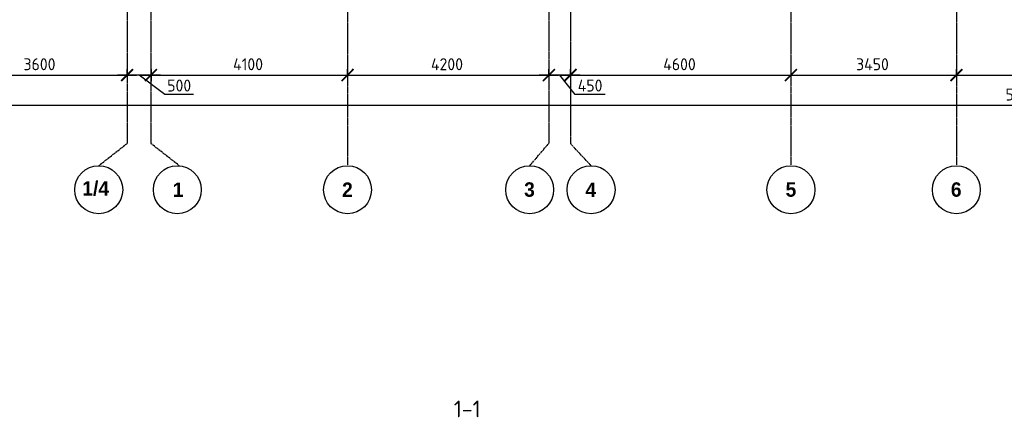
# Model space of a CAD drawing. Header units: millimetres. Extents: x -93479 to 1057970, y -66333 to 172656.
# Tile 376 of 473: x 805800 to 826339, y 13867 to 22158. Entities that reach past the tile are written whole.
import ezdxf

# ---------------------------------------------------------------- set-up
doc = ezdxf.new("R2010")
doc.units = ezdxf.units.MM
doc.linetypes.add('______5', pattern=[1100, 800, -100, 100, -100])
doc.linetypes.add('осевая', pattern=[50.8, 31.75, -6.35, 6.35, -6.35])
for name, color, linetype, lineweight in [('Оси', 40, '______5', 18), ('СПДС_РАЗМЕРЫ', 152, 'Continuous', 25), ('Узлы', 7, 'Continuous', 0)]:
    doc.layers.add(name, color=color, linetype=linetype, lineweight=lineweight)
doc.styles.add('GOST-2.304_Type-B', font='GOST_Common.ttf')
doc.styles.add('MtXpl_Century Gothic', font='GOTHICB.TTF', dxfattribs={"height": 0.2})
doc.dimstyles.new('СПДС', dxfattribs={"dimscale": 100, "dimtxt": 2.5, "dimasz": 2.5, "dimexe": 1.25, "dimexo": 0, "dimtad": 1, "dimdec": 0, "dimtxsty": 'GOST-2.304_Type-B', "dimblk": 'ARCHTICK', "dimcen": 2.5, "dimdle": 2, "dimadec": 0, "dimazin": 2, "dimtfac": 0.75, "dimtdec": 0, "dimtmove": 1, "dimatfit": 3, "dimfxl": 1, "dimtolj": 1, "dimarcsym": 1})

# ---------------------------------------------------------------- blocks, each defined once
blk = doc.blocks.new('_ArchTick')
at = {"color": 0, "linetype": 'ByBlock', "const_width": 0.15}
blk.add_lwpolyline([(-0.5, -0.5), (0.5, 0.5)], dxfattribs=at)
blk = doc.blocks.new('*D2014')
at = {"layer": 'DEFPOINTS', "color": 0, "ltscale": 100, "transparency": 16777216}
for p in [(-5586, -35036), (51514, -35036), (51514, -35036)]:
    blk.add_point(p, dxfattribs=at)
at = {"layer": 'СПДС_РАЗМЕРЫ', "color": 0, "lineweight": -2, "transparency": 16777216}
for p, q in [((-5586, -35036), (-5586, -34911)), ((51514, -35036), (51514, -34911)), ((-5786, -35036), (51714, -35036))]:
    blk.add_line(p, q, dxfattribs=at)
at = {"layer": 'СПДС_РАЗМЕРЫ', "color": 0, "lineweight": -2, "ltscale": 100, "transparency": 16777216, "xscale": 250, "yscale": 250, "zscale": 250, "rotation": 180}
blk.add_blockref('_ArchTick', (-5586, -35036), dxfattribs=at)
at = {"layer": 'СПДС_РАЗМЕРЫ', "color": 0, "lineweight": -2, "ltscale": 100, "transparency": 16777216, "xscale": 250, "yscale": 250, "zscale": 250}
blk.add_blockref('_ArchTick', (51514, -35036), dxfattribs=at)
at = {"layer": 'СПДС_РАЗМЕРЫ', "color": 0, "ltscale": 100, "transparency": 16777216, "insert": (22931, -34811), "char_height": 250, "attachment_point": 5, "style": 'GOST-2.304_Type-B'}
blk.add_mtext('\\A1;57100', dxfattribs=at)
blk = doc.blocks.new('*D2025')
at = {"layer": 'DEFPOINTS', "color": 0, "ltscale": 100, "transparency": 16777216}
for p in [(614, -34405), (4214, -34405), (4214, -34405)]:
    blk.add_point(p, dxfattribs=at)
at = {"layer": 'СПДС_РАЗМЕРЫ', "color": 0, "lineweight": -2, "transparency": 16777216}
for p, q in [((614, -34405), (614, -34280)), ((4214, -34405), (4214, -34280)), ((414, -34405), (4414, -34405))]:
    blk.add_line(p, q, dxfattribs=at)
at = {"layer": 'СПДС_РАЗМЕРЫ', "color": 0, "lineweight": -2, "ltscale": 100, "transparency": 16777216, "xscale": 250, "yscale": 250, "zscale": 250, "rotation": 180}
blk.add_blockref('_ArchTick', (614, -34405), dxfattribs=at)
at = {"layer": 'СПДС_РАЗМЕРЫ', "color": 0, "lineweight": -2, "ltscale": 100, "transparency": 16777216, "xscale": 250, "yscale": 250, "zscale": 250}
blk.add_blockref('_ArchTick', (4214, -34405), dxfattribs=at)
at = {"layer": 'СПДС_РАЗМЕРЫ', "color": 0, "ltscale": 100, "transparency": 16777216, "insert": (2388, -34180), "char_height": 250, "attachment_point": 5, "style": 'GOST-2.304_Type-B'}
blk.add_mtext('\\A1;3600', dxfattribs=at)
blk = doc.blocks.new('*D2026')
at = {"layer": 'DEFPOINTS', "color": 0, "ltscale": 100, "transparency": 16777216}
for p in [(4714, -34405), (8814, -34405), (8814, -34405)]:
    blk.add_point(p, dxfattribs=at)
at = {"layer": 'СПДС_РАЗМЕРЫ', "color": 0, "lineweight": -2, "transparency": 16777216}
for p, q in [((4714, -34405), (4714, -34280)), ((8814, -34405), (8814, -34280)), ((4514, -34405), (9014, -34405))]:
    blk.add_line(p, q, dxfattribs=at)
at = {"layer": 'СПДС_РАЗМЕРЫ', "color": 0, "lineweight": -2, "ltscale": 100, "transparency": 16777216, "xscale": 250, "yscale": 250, "zscale": 250, "rotation": 180}
blk.add_blockref('_ArchTick', (4714, -34405), dxfattribs=at)
at = {"layer": 'СПДС_РАЗМЕРЫ', "color": 0, "lineweight": -2, "ltscale": 100, "transparency": 16777216, "xscale": 250, "yscale": 250, "zscale": 250}
blk.add_blockref('_ArchTick', (8814, -34405), dxfattribs=at)
at = {"layer": 'СПДС_РАЗМЕРЫ', "color": 0, "ltscale": 100, "transparency": 16777216, "insert": (6738, -34180), "char_height": 250, "attachment_point": 5, "style": 'GOST-2.304_Type-B'}
blk.add_mtext('\\A1;4100', dxfattribs=at)
blk = doc.blocks.new('*D2027')
at = {"layer": 'DEFPOINTS', "color": 0, "ltscale": 100, "transparency": 16777216}
for p in [(8814, -34405), (13014, -34405), (13014, -34405)]:
    blk.add_point(p, dxfattribs=at)
at = {"layer": 'СПДС_РАЗМЕРЫ', "color": 0, "lineweight": -2, "transparency": 16777216}
for p, q in [((8814, -34405), (8814, -34280)), ((13014, -34405), (13014, -34280)), ((8614, -34405), (13214, -34405))]:
    blk.add_line(p, q, dxfattribs=at)
at = {"layer": 'СПДС_РАЗМЕРЫ', "color": 0, "lineweight": -2, "ltscale": 100, "transparency": 16777216, "xscale": 250, "yscale": 250, "zscale": 250, "rotation": 180}
blk.add_blockref('_ArchTick', (8814, -34405), dxfattribs=at)
at = {"layer": 'СПДС_РАЗМЕРЫ', "color": 0, "lineweight": -2, "ltscale": 100, "transparency": 16777216, "xscale": 250, "yscale": 250, "zscale": 250}
blk.add_blockref('_ArchTick', (13014, -34405), dxfattribs=at)
at = {"layer": 'СПДС_РАЗМЕРЫ', "color": 0, "ltscale": 100, "transparency": 16777216, "insert": (10888, -34180), "char_height": 250, "attachment_point": 5, "style": 'GOST-2.304_Type-B'}
blk.add_mtext('\\A1;4200', dxfattribs=at)
blk = doc.blocks.new('*D2028')
at = {"layer": 'DEFPOINTS', "color": 0, "ltscale": 100, "transparency": 16777216}
for p in [(13464, -34405), (18064, -34405), (18064, -34405)]:
    blk.add_point(p, dxfattribs=at)
at = {"layer": 'СПДС_РАЗМЕРЫ', "color": 0, "lineweight": -2, "transparency": 16777216}
for p, q in [((13464, -34405), (13464, -34280)), ((18064, -34405), (18064, -34280)), ((13264, -34405), (18264, -34405))]:
    blk.add_line(p, q, dxfattribs=at)
at = {"layer": 'СПДС_РАЗМЕРЫ', "color": 0, "lineweight": -2, "ltscale": 100, "transparency": 16777216, "xscale": 250, "yscale": 250, "zscale": 250, "rotation": 180}
blk.add_blockref('_ArchTick', (13464, -34405), dxfattribs=at)
at = {"layer": 'СПДС_РАЗМЕРЫ', "color": 0, "lineweight": -2, "ltscale": 100, "transparency": 16777216, "xscale": 250, "yscale": 250, "zscale": 250}
blk.add_blockref('_ArchTick', (18064, -34405), dxfattribs=at)
at = {"layer": 'СПДС_РАЗМЕРЫ', "color": 0, "ltscale": 100, "transparency": 16777216, "insert": (15738, -34180), "char_height": 250, "attachment_point": 5, "style": 'GOST-2.304_Type-B'}
blk.add_mtext('\\A1;4600', dxfattribs=at)
blk = doc.blocks.new('*D2029')
at = {"layer": 'DEFPOINTS', "color": 0, "ltscale": 100, "transparency": 16777216}
for p in [(18064, -34405), (21514, -34405), (21514, -34405)]:
    blk.add_point(p, dxfattribs=at)
at = {"layer": 'СПДС_РАЗМЕРЫ', "color": 0, "lineweight": -2, "transparency": 16777216}
for p, q in [((18064, -34405), (18064, -34280)), ((21514, -34405), (21514, -34280)), ((17864, -34405), (21714, -34405))]:
    blk.add_line(p, q, dxfattribs=at)
at = {"layer": 'СПДС_РАЗМЕРЫ', "color": 0, "lineweight": -2, "ltscale": 100, "transparency": 16777216, "xscale": 250, "yscale": 250, "zscale": 250, "rotation": 180}
blk.add_blockref('_ArchTick', (18064, -34405), dxfattribs=at)
at = {"layer": 'СПДС_РАЗМЕРЫ', "color": 0, "lineweight": -2, "ltscale": 100, "transparency": 16777216, "xscale": 250, "yscale": 250, "zscale": 250}
blk.add_blockref('_ArchTick', (21514, -34405), dxfattribs=at)
at = {"layer": 'СПДС_РАЗМЕРЫ', "color": 0, "ltscale": 100, "transparency": 16777216, "insert": (19763, -34180), "char_height": 250, "attachment_point": 5, "style": 'GOST-2.304_Type-B'}
blk.add_mtext('\\A1;3450', dxfattribs=at)
blk = doc.blocks.new('*D2030')
at = {"layer": 'DEFPOINTS', "color": 0, "ltscale": 100, "transparency": 16777216}
for p in [(21514, -34405), (24564, -34405), (24564, -34405)]:
    blk.add_point(p, dxfattribs=at)
at = {"layer": 'СПДС_РАЗМЕРЫ', "color": 0, "lineweight": -2, "transparency": 16777216}
for p, q in [((21514, -34405), (21514, -34280)), ((24564, -34405), (24564, -34280)), ((21314, -34405), (24764, -34405))]:
    blk.add_line(p, q, dxfattribs=at)
at = {"layer": 'СПДС_РАЗМЕРЫ', "color": 0, "lineweight": -2, "ltscale": 100, "transparency": 16777216, "xscale": 250, "yscale": 250, "zscale": 250, "rotation": 180}
blk.add_blockref('_ArchTick', (21514, -34405), dxfattribs=at)
at = {"layer": 'СПДС_РАЗМЕРЫ', "color": 0, "lineweight": -2, "ltscale": 100, "transparency": 16777216, "xscale": 250, "yscale": 250, "zscale": 250}
blk.add_blockref('_ArchTick', (24564, -34405), dxfattribs=at)
at = {"layer": 'СПДС_РАЗМЕРЫ', "color": 0, "ltscale": 100, "transparency": 16777216, "insert": (23013, -34180), "char_height": 250, "attachment_point": 5, "style": 'GOST-2.304_Type-B'}
blk.add_mtext('\\A1;3050', dxfattribs=at)
blk = doc.blocks.new('*D2038')
at = {"layer": 'DEFPOINTS', "color": 0, "ltscale": 100, "transparency": 16777216}
for p in [(13014, -34280), (13014, -34405), (13464, -34342)]:
    blk.add_point(p, dxfattribs=at)
at = {"layer": 'СПДС_РАЗМЕРЫ', "color": 0, "lineweight": -2, "transparency": 16777216}
for p, q in [((13014, -34280), (13014, -34530)), ((13664, -34405), (12814, -34405)), ((13561, -34811), (13239, -34405)), ((13464, -34342), (13464, -34530)), ((14186, -34811), (13561, -34811))]:
    blk.add_line(p, q, dxfattribs=at)
at = {"layer": 'СПДС_РАЗМЕРЫ', "color": 0, "lineweight": -2, "ltscale": 100, "transparency": 16777216, "xscale": 250, "yscale": 250, "zscale": 250, "rotation": 180}
blk.add_blockref('_ArchTick', (13014, -34405), dxfattribs=at)
at = {"layer": 'СПДС_РАЗМЕРЫ', "color": 0, "lineweight": -2, "ltscale": 100, "transparency": 16777216, "xscale": 250, "yscale": 250, "zscale": 250}
blk.add_blockref('_ArchTick', (13464, -34405), dxfattribs=at)
at = {"layer": 'СПДС_РАЗМЕРЫ', "color": 0, "ltscale": 100, "transparency": 16777216, "insert": (13873, -34624), "char_height": 250, "attachment_point": 5, "style": 'GOST-2.304_Type-B'}
blk.add_mtext('\\A1;450', dxfattribs=at)
blk = doc.blocks.new('*D2039')
at = {"layer": 'DEFPOINTS', "color": 0, "ltscale": 100, "transparency": 16777216}
for p in [(4214, -34013), (4714, -34280), (4214, -34405)]:
    blk.add_point(p, dxfattribs=at)
at = {"layer": 'СПДС_РАЗМЕРЫ', "color": 0, "lineweight": -2, "transparency": 16777216}
for p, q in [((4214, -34013), (4214, -34530)), ((4714, -34280), (4714, -34530)), ((4914, -34405), (4014, -34405)), ((5002, -34811), (4464, -34405)), ((5603, -34811), (5002, -34811))]:
    blk.add_line(p, q, dxfattribs=at)
at = {"layer": 'СПДС_РАЗМЕРЫ', "color": 0, "lineweight": -2, "ltscale": 100, "transparency": 16777216, "xscale": 250, "yscale": 250, "zscale": 250, "rotation": 180}
blk.add_blockref('_ArchTick', (4214, -34405), dxfattribs=at)
at = {"layer": 'СПДС_РАЗМЕРЫ', "color": 0, "lineweight": -2, "ltscale": 100, "transparency": 16777216, "xscale": 250, "yscale": 250, "zscale": 250}
blk.add_blockref('_ArchTick', (4714, -34405), dxfattribs=at)
at = {"layer": 'СПДС_РАЗМЕРЫ', "color": 0, "ltscale": 100, "transparency": 16777216, "insert": (5302, -34624), "char_height": 250, "attachment_point": 5, "style": 'GOST-2.304_Type-B'}
blk.add_mtext('\\A1;500', dxfattribs=at)
blk = doc.blocks.new('оси')
at = {"color": 7, "linetype": 'ByBlock', "lineweight": -2}
for centre in [(3623, -36796), (5263, -36796), (8813, -36796), (12613, -36796), (13893, -36796), (18063, -36796), (21513, -36796)]:
    blk.add_circle(centre, 500, dxfattribs=at)
at = {"layer": 'Оси', "color": 7, "linetype": 'осевая', "lineweight": 25, "transparency": 33554687}
for p, q in [((8813.5, 151.4), (8813.5, -36280.2)), ((18063.5, 151.4), (18063.5, -36280.2)), ((21513.5, 151.4), (21513.5, -36280.2)), ((4213.5, -358.8), (4213.5, -35832.1)), ((4713.5, -358.8), (4713.5, -35832.1)), ((13013.5, -402.7), (13013.5, -35828.6)), ((13463.5, -390), (13463.5, -35834.5)), ((3623, -36296), (4213.5, -35832.1)), ((5304.1, -36296), (4713.5, -35832.1)), ((12613, -36296), (13013.5, -35828.6)), ((13893, -36296), (13463.5, -35834.5))]:
    blk.add_line(p, q, dxfattribs=at)
at = {"layer": 'Оси', "color": 7, "lineweight": 25, "transparency": 33554687, "style": 'MtXpl_Century Gothic'}
for s, p in [('1/4', (3281.1, -36919.3)), ('1', (5168.2, -36946)), ('2', (8700.1, -36946)), ('3', (12497.1, -36942.3)), ('4', (13777.7, -36946)), ('5', (17950.8, -36942.3)), ('6', (21398.4, -36942.3))]:
    blk.add_text(s, height=300, dxfattribs=at).set_placement(p)
at = {"layer": 'СПДС_РАЗМЕРЫ', "color": 7}
for base, p1, p2, picture, middle in [((4213.5, -34405), (613.7, -34405), (4213.5, -34405), '*D2025', (2388.4, -34405)), ((8813.5, -34405), (4713.5, -34405), (8813.5, -34405), '*D2026', (6738.4, -34405)), ((13013.5, -34405), (8813.5, -34405), (13013.5, -34405), '*D2027', (10888.4, -34405)), ((18063.5, -34405), (13463.5, -34405), (18063.5, -34405), '*D2028', (15738.4, -34405)), ((21513.5, -34405), (18063.5, -34405), (21513.5, -34405), '*D2029', (19763.4, -34405)), ((24563.5, -34405), (21513.5, -34405), (24563.5, -34405), '*D2030', (23013.4, -34405)), ((51513.5, -35036.2), (-5586.3, -35036.2), (51513.5, -35036.2), '*D2014', (22931, -35036.2))]:
    dim = blk.add_linear_dim(base=base, p1=p1, p2=p2, dimstyle='СПДС', override={"dimgap": 1}, dxfattribs=at)
    dim.commit()
    dim.dimension.update_dxf_attribs({"geometry": picture, "text_midpoint": middle, "dimtype": 160})
for base, p1, p2, picture, middle in [((4213.5, -34405), (4713.5, -34280), (4213.5, -34013.3), '*D2039', (5064.6, -34811.2)), ((13013.5, -34405), (13463.5, -34342.5), (13013.5, -34280), '*D2038', (13623.1, -34811.2))]:
    dim = blk.add_linear_dim(base=base, p1=p1, p2=p2, dimstyle='СПДС', dxfattribs=at)
    dim.commit()
    dim.dimension.update_dxf_attribs({"geometry": picture, "text_midpoint": middle, "dimtype": 160})

msp = doc.modelspace()

# ---------------------------------------------------------------- block references
at = {"color": 7}
msp.add_blockref('оси', (803825, 55409), dxfattribs=at)

# ---------------------------------------------------------------- texts
at = {"layer": 'Узлы', "color": 7, "linetype": 'Continuous', "lineweight": 0, "style": 'GOST-2.304_Type-B'}
msp.add_text('1-1', height=350, dxfattribs=at).set_placement((814855.1, 13867.3))

doc.saveas('drawing.dxf')
